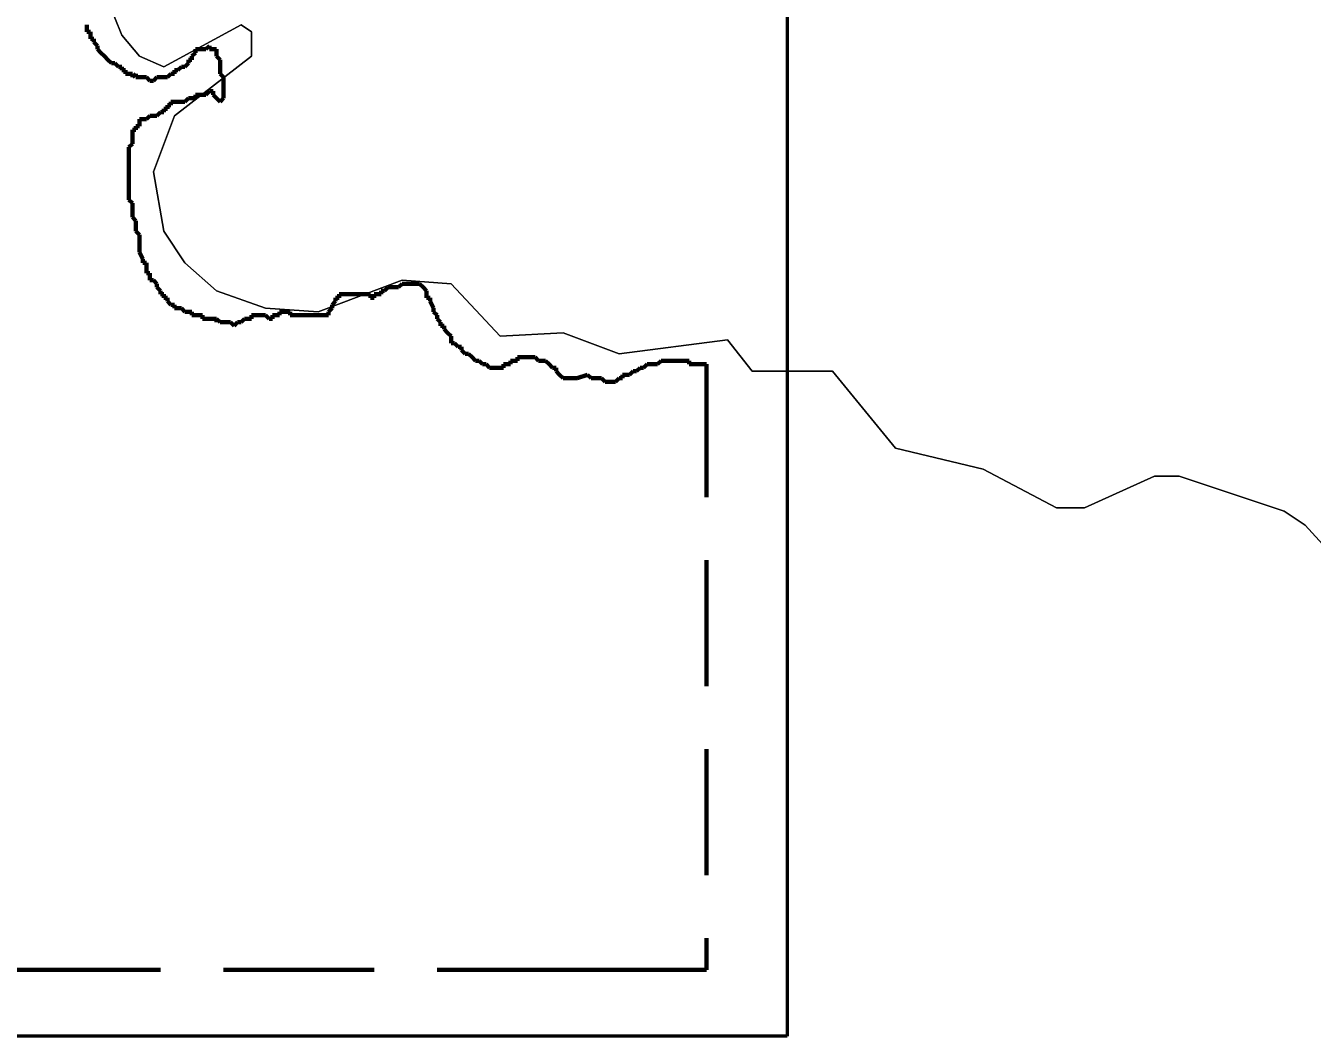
# Model space of a CAD drawing. Extents: x 240591 to 242335, y 5323482 to 5326937.
# Drawn here: x 241541.95 to 241578.7, y 5326605.1 to 5326633.97 of the extents above; entities that cross this region are included whole.
import ezdxf

# ---------------------------------------------------------------- set-up
doc = ezdxf.new("R2010")
doc.units = 0
doc.header["$LTSCALE"] = 1.2
doc.linetypes.add('MEDIUM_DASHED', pattern=[4.5, 3, -1.5])
doc.layers.add('63', color=7, linetype='Continuous', lineweight=13)

msp = doc.modelspace()

# ---------------------------------------------------------------- linework, layer by layer
at = {"layer": '63', "lineweight": 53}
msp.add_lwpolyline([(241563.7, 5326605.1), (241487.5, 5326605.1), (241487.5, 5326649.8), (241563.7, 5326649.8)], close=True, dxfattribs=at)
at = {"layer": '63'}
for points in [[(241547.4, 5326626.4), (241546.5, 5326627.2), (241545.9, 5326628.1), (241545.6, 5326629.8), (241546.2, 5326631.4), (241548.4, 5326633.1), (241548.4, 5326633.8), (241548.1, 5326634), (241545.9, 5326632.8), (241545.2, 5326633.1), (241544.7, 5326633.7), (241544.1, 5326635.2)], [(241544.1, 5326635.2), (241544.7, 5326633.7), (241545.2, 5326633.1), (241545.9, 5326632.8), (241548.1, 5326634), (241548.4, 5326633.8), (241548.4, 5326633.1), (241546.2, 5326631.4), (241545.6, 5326629.8), (241545.9, 5326628.1), (241546.5, 5326627.2), (241547.4, 5326626.4), (241548.8, 5326625.9), (241550.3, 5326625.8), (241552.7, 5326626.7), (241554.1, 5326626.6), (241555.5, 5326625.1), (241557.3, 5326625.2), (241558.9, 5326624.6)], [(241579.6, 5326618.5), (241578.5, 5326619.7), (241577.9, 5326620.1), (241574.9, 5326621.1), (241574.2, 5326621.1), (241572.2, 5326620.2), (241571.4, 5326620.2), (241569.3, 5326621.3), (241566.8, 5326621.9), (241565, 5326624.1), (241562.7, 5326624.1), (241562, 5326625), (241558.9, 5326624.6), (241557.3, 5326625.2), (241555.5, 5326625.1), (241554.1, 5326626.6), (241552.7, 5326626.7), (241550.3, 5326625.8), (241548.8, 5326625.9), (241547.4, 5326626.4)], [(241558.9, 5326624.6), (241562, 5326625), (241562.7, 5326624.1), (241565, 5326624.1), (241566.8, 5326621.9), (241569.3, 5326621.3), (241571.4, 5326620.2), (241572.2, 5326620.2), (241574.2, 5326621.1), (241574.9, 5326621.1), (241577.9, 5326620.1), (241578.5, 5326619.7), (241579.6, 5326618.5)]]:
    msp.add_lwpolyline(points, dxfattribs=at)
at = {"layer": '63', "linetype": 'MEDIUM_DASHED', "lineweight": 70}
for points in [[(241543.7, 5326634), (241543.7, 5326633.9), (241543.7, 5326633.9), (241543.7, 5326633.8), (241543.8, 5326633.8), (241543.8, 5326633.8), (241543.8, 5326633.7), (241543.8, 5326633.6), (241543.8, 5326633.6), (241543.9, 5326633.6), (241543.9, 5326633.5), (241543.9, 5326633.5), (241543.9, 5326633.5), (241544, 5326633.4), (241544, 5326633.4), (241544, 5326633.3), (241544.1, 5326633.2), (241544.1, 5326633.2), (241544.1, 5326633.2), (241544.2, 5326633.1), (241544.2, 5326633.1), (241544.2, 5326633.1)], [(241544.2, 5326633.1), (241544.2, 5326633.1), (241544.3, 5326633), (241544.4, 5326632.9), (241544.4, 5326632.9), (241544.4, 5326632.9), (241544.5, 5326632.9), (241544.6, 5326632.8), (241544.6, 5326632.8), (241544.6, 5326632.8), (241544.6, 5326632.8), (241544.7, 5326632.8), (241544.7, 5326632.7), (241544.7, 5326632.7), (241544.8, 5326632.7), (241544.8, 5326632.6), (241544.8, 5326632.6), (241544.9, 5326632.6), (241544.9, 5326632.6), (241544.9, 5326632.6), (241545, 5326632.6), (241545, 5326632.6), (241545, 5326632.6), (241545, 5326632.6), (241545, 5326632.5), (241545.1, 5326632.6), (241545.1, 5326632.5), (241545.2, 5326632.5), (241545.2, 5326632.5), (241545.2, 5326632.5), (241545.2, 5326632.5), (241545.3, 5326632.5), (241545.3, 5326632.5), (241545.3, 5326632.5), (241545.4, 5326632.5), (241545.4, 5326632.5), (241545.5, 5326632.4), (241545.6, 5326632.4), (241545.6, 5326632.4), (241545.7, 5326632.5), (241545.7, 5326632.5), (241545.7, 5326632.5), (241545.8, 5326632.5), (241545.9, 5326632.5), (241545.9, 5326632.5), (241546, 5326632.5), (241546, 5326632.5), (241546.1, 5326632.6), (241546.1, 5326632.6), (241546.2, 5326632.6), (241546.2, 5326632.6), (241546.2, 5326632.6), (241546.2, 5326632.7), (241546.3, 5326632.7), (241546.4, 5326632.8), (241546.4, 5326632.8), (241546.5, 5326632.8), (241546.6, 5326632.9), (241546.6, 5326633), (241546.7, 5326633), (241546.7, 5326633), (241546.7, 5326633.1), (241546.7, 5326633.1), (241546.7, 5326633.1), (241546.7, 5326633.1), (241546.8, 5326633.2), (241546.8, 5326633.2), (241546.8, 5326633.2), (241546.8, 5326633.3), (241546.9, 5326633.3), (241546.9, 5326633.3), (241546.9, 5326633.3), (241547, 5326633.3), (241547, 5326633.3), (241547, 5326633.3), (241547.1, 5326633.3), (241547.1, 5326633.3), (241547.2, 5326633.4), (241547.2, 5326633.3), (241547.3, 5326633.3), (241547.3, 5326633.3), (241547.3, 5326633.3), (241547.4, 5326633.3), (241547.4, 5326633.2), (241547.4, 5326633.2), (241547.4, 5326633.1), (241547.5, 5326633), (241547.5, 5326632.9), (241547.5, 5326632.9), (241547.5, 5326632.8), (241547.5, 5326632.8), (241547.5, 5326632.7), (241547.5, 5326632.7), (241547.5, 5326632.6), (241547.5, 5326632.6), (241547.5, 5326632.6)], [(241547.5, 5326632.6), (241547.6, 5326632.5), (241547.6, 5326632.3), (241547.6, 5326632.3), (241547.6, 5326632.2), (241547.6, 5326632.2), (241547.6, 5326632.1), (241547.6, 5326632.1), (241547.6, 5326632), (241547.6, 5326631.9), (241547.6, 5326631.9), (241547.5, 5326631.8), (241547.4, 5326631.9), (241547.4, 5326631.9), (241547.4, 5326631.9), (241547.4, 5326631.9), (241547.3, 5326632), (241547.3, 5326632.1), (241547.3, 5326632.1), (241547.2, 5326632.1), (241547.2, 5326632.1), (241547.1, 5326632), (241547, 5326632), (241546.9, 5326632), (241546.8, 5326632), (241546.8, 5326631.9), (241546.8, 5326631.9), (241546.7, 5326631.9), (241546.6, 5326631.9), (241546.5, 5326631.8), (241546.4, 5326631.8), (241546.3, 5326631.8), (241546.3, 5326631.8), (241546.2, 5326631.8), (241546.2, 5326631.8), (241546.1, 5326631.8), (241546.1, 5326631.7), (241546, 5326631.7), (241546, 5326631.7), (241546, 5326631.6), (241545.9, 5326631.6), (241545.9, 5326631.6), (241545.9, 5326631.5), (241545.8, 5326631.5), (241545.8, 5326631.5), (241545.8, 5326631.5), (241545.8, 5326631.5), (241545.7, 5326631.4), (241545.6, 5326631.4), (241545.6, 5326631.4), (241545.6, 5326631.4), (241545.5, 5326631.4), (241545.5, 5326631.4), (241545.4, 5326631.3), (241545.4, 5326631.3), (241545.3, 5326631.3), (241545.3, 5326631.3), (241545.3, 5326631.3), (241545.2, 5326631.3), (241545.2, 5326631.2), (241545.2, 5326631.2), (241545.2, 5326631.2)], [(241545.2, 5326631.2), (241545.2, 5326631.2), (241545.2, 5326631.1), (241545.1, 5326631.1), (241545.1, 5326631.1), (241545.1, 5326631.1), (241545.1, 5326631.1), (241545.1, 5326631), (241545, 5326631), (241545, 5326631), (241545, 5326630.9), (241545, 5326630.9), (241545, 5326630.9), (241545, 5326630.9), (241545, 5326630.8), (241545, 5326630.8), (241545, 5326630.7), (241545, 5326630.7), (241545, 5326630.6), (241544.9, 5326630.5), (241544.9, 5326630.5), (241544.9, 5326630.5), (241544.9, 5326630.4), (241544.9, 5326630.3), (241544.9, 5326630.3), (241544.9, 5326630.2), (241544.9, 5326630.1), (241544.9, 5326630), (241544.9, 5326630), (241544.9, 5326629.9), (241544.9, 5326629.9), (241544.9, 5326629.8), (241544.9, 5326629.7), (241544.9, 5326629.6), (241544.9, 5326629.6), (241544.9, 5326629.5), (241544.9, 5326629.5), (241544.9, 5326629.4), (241544.9, 5326629.4), (241544.9, 5326629.3), (241544.9, 5326629.3), (241544.9, 5326629.2), (241544.9, 5326629.1), (241544.9, 5326629), (241544.9, 5326629), (241544.9, 5326629), (241545, 5326628.9), (241545, 5326628.9), (241545, 5326628.8), (241545, 5326628.7), (241545, 5326628.7), (241545, 5326628.6), (241545, 5326628.6), (241545, 5326628.5), (241545, 5326628.5), (241545, 5326628.5), (241545.1, 5326628.4), (241545.1, 5326628.4), (241545.1, 5326628.4), (241545.1, 5326628.3), (241545.1, 5326628.3), (241545.1, 5326628.2), (241545.1, 5326628.2), (241545.1, 5326628.1), (241545.1, 5326628.1), (241545.2, 5326628), (241545.2, 5326627.9), (241545.2, 5326627.9), (241545.2, 5326627.8), (241545.2, 5326627.8), (241545.2, 5326627.7), (241545.2, 5326627.7), (241545.2, 5326627.6), (241545.2, 5326627.5), (241545.3, 5326627.3), (241545.3, 5326627.3), (241545.3, 5326627.3), (241545.3, 5326627.2), (241545.4, 5326627.2), (241545.4, 5326627.1), (241545.4, 5326627.1), (241545.4, 5326627), (241545.4, 5326626.9), (241545.5, 5326626.9), (241545.5, 5326626.9), (241545.5, 5326626.8), (241545.5, 5326626.8), (241545.5, 5326626.7), (241545.6, 5326626.7), (241545.6, 5326626.7), (241545.7, 5326626.6), (241545.7, 5326626.5), (241545.7, 5326626.5), (241545.8, 5326626.4)], [(241551.2, 5326626.3), (241551.2, 5326626.3), (241551.3, 5326626.3), (241551.4, 5326626.3), (241551.5, 5326626.3), (241551.6, 5326626.3), (241551.6, 5326626.3), (241551.7, 5326626.3), (241551.8, 5326626.3), (241551.8, 5326626.3), (241551.8, 5326626.2), (241551.8, 5326626.2), (241551.9, 5326626.2), (241551.9, 5326626.3), (241551.9, 5326626.3), (241552, 5326626.3), (241552, 5326626.3), (241552.1, 5326626.3), (241552.1, 5326626.4), (241552.1, 5326626.4), (241552.1, 5326626.4), (241552.2, 5326626.4), (241552.3, 5326626.5), (241552.4, 5326626.5), (241552.4, 5326626.5), (241552.4, 5326626.5), (241552.5, 5326626.5), (241552.5, 5326626.5), (241552.6, 5326626.5), (241552.6, 5326626.5), (241552.7, 5326626.6), (241552.8, 5326626.6), (241552.8, 5326626.6), (241552.8, 5326626.6), (241552.8, 5326626.6), (241552.9, 5326626.6), (241552.9, 5326626.6), (241553, 5326626.6), (241553.1, 5326626.6), (241553.1, 5326626.6), (241553.2, 5326626.6), (241553.3, 5326626.5), (241553.3, 5326626.5), (241553.4, 5326626.4), (241553.4, 5326626.4), (241553.4, 5326626.4), (241553.4, 5326626.3), (241553.4, 5326626.2), (241553.5, 5326626.2), (241553.5, 5326626.1), (241553.5, 5326626.1), (241553.5, 5326626.1), (241553.6, 5326625.9), (241553.6, 5326625.9), (241553.6, 5326625.8), (241553.6, 5326625.8), (241553.7, 5326625.7), (241553.7, 5326625.6)], [(241545.8, 5326626.4), (241545.8, 5326626.4), (241545.8, 5326626.3), (241545.9, 5326626.3), (241545.9, 5326626.3), (241545.9, 5326626.2), (241546, 5326626.2), (241546, 5326626.1), (241546, 5326626.1), (241546, 5326626.1), (241546, 5326626.1), (241546.1, 5326626), (241546.1, 5326626), (241546.2, 5326626), (241546.2, 5326625.9), (241546.2, 5326625.9), (241546.3, 5326625.9), (241546.3, 5326625.9), (241546.3, 5326625.9), (241546.4, 5326625.9), (241546.4, 5326625.9), (241546.5, 5326625.8), (241546.5, 5326625.8), (241546.5, 5326625.8), (241546.6, 5326625.8), (241546.6, 5326625.8), (241546.6, 5326625.8), (241546.7, 5326625.8), (241546.7, 5326625.8), (241546.7, 5326625.8), (241546.7, 5326625.7), (241546.8, 5326625.7), (241546.9, 5326625.7), (241546.9, 5326625.7), (241546.9, 5326625.7), (241547, 5326625.7), (241547, 5326625.6), (241547.1, 5326625.6), (241547.2, 5326625.6), (241547.2, 5326625.6), (241547.2, 5326625.6), (241547.3, 5326625.6), (241547.3, 5326625.6), (241547.4, 5326625.6), (241547.4, 5326625.5), (241547.4, 5326625.6), (241547.5, 5326625.5), (241547.5, 5326625.5), (241547.6, 5326625.5), (241547.6, 5326625.5), (241547.6, 5326625.5), (241547.7, 5326625.5), (241547.7, 5326625.5), (241547.8, 5326625.5), (241547.8, 5326625.5), (241547.8, 5326625.5), (241547.8, 5326625.5), (241547.9, 5326625.4), (241547.9, 5326625.4), (241547.9, 5326625.4), (241548, 5326625.5), (241548, 5326625.5), (241548.1, 5326625.5), (241548.1, 5326625.5), (241548.2, 5326625.6), (241548.2, 5326625.6), (241548.2, 5326625.6), (241548.2, 5326625.6), (241548.3, 5326625.6), (241548.3, 5326625.6), (241548.4, 5326625.6), (241548.4, 5326625.6), (241548.4, 5326625.7), (241548.4, 5326625.7), (241548.4, 5326625.7), (241548.4, 5326625.7), (241548.5, 5326625.7), (241548.5, 5326625.7), (241548.6, 5326625.7), (241548.7, 5326625.7), (241548.7, 5326625.7), (241548.7, 5326625.7), (241548.8, 5326625.7), (241548.8, 5326625.7), (241548.8, 5326625.7), (241548.9, 5326625.6), (241548.9, 5326625.6), (241548.9, 5326625.6), (241548.9, 5326625.6), (241549, 5326625.6), (241549, 5326625.7), (241549.1, 5326625.7), (241549.1, 5326625.7), (241549.1, 5326625.7), (241549.1, 5326625.7), (241549.2, 5326625.7)], [(241549.2, 5326625.7), (241549.2, 5326625.8), (241549.3, 5326625.8), (241549.3, 5326625.8), (241549.4, 5326625.8), (241549.4, 5326625.8), (241549.5, 5326625.8), (241549.5, 5326625.8), (241549.5, 5326625.8), (241549.5, 5326625.7), (241549.5, 5326625.7), (241549.5, 5326625.7), (241549.6, 5326625.7), (241549.7, 5326625.7), (241549.7, 5326625.7), (241549.8, 5326625.7), (241549.8, 5326625.7), (241549.9, 5326625.7), (241549.9, 5326625.7), (241550, 5326625.7), (241550, 5326625.7), (241550, 5326625.7), (241550.1, 5326625.7), (241550.1, 5326625.7), (241550.2, 5326625.7), (241550.2, 5326625.7), (241550.2, 5326625.7), (241550.2, 5326625.7), (241550.3, 5326625.7), (241550.3, 5326625.7), (241550.3, 5326625.7), (241550.4, 5326625.7), (241550.4, 5326625.7), (241550.4, 5326625.7), (241550.4, 5326625.7), (241550.5, 5326625.7), (241550.5, 5326625.7), (241550.6, 5326625.7), (241550.6, 5326625.7), (241550.6, 5326625.8), (241550.6, 5326625.8), (241550.7, 5326625.9), (241550.7, 5326626), (241550.7, 5326626), (241550.8, 5326626.1), (241550.8, 5326626.2), (241550.9, 5326626.2), (241550.9, 5326626.3), (241550.9, 5326626.3), (241551, 5326626.3), (241551.1, 5326626.3), (241551.2, 5326626.3), (241551.2, 5326626.3)], [(241553.7, 5326625.6), (241553.8, 5326625.5), (241553.8, 5326625.5), (241553.8, 5326625.4), (241553.9, 5326625.4), (241553.9, 5326625.3), (241553.9, 5326625.3), (241554, 5326625.2), (241554, 5326625.2), (241554.1, 5326625.1), (241554.1, 5326625.1), (241554.1, 5326625), (241554.1, 5326625), (241554.1, 5326625), (241554.1, 5326624.9), (241554.2, 5326624.9), (241554.2, 5326624.9), (241554.3, 5326624.8), (241554.3, 5326624.8), (241554.4, 5326624.8), (241554.4, 5326624.7), (241554.4, 5326624.7), (241554.4, 5326624.7), (241554.5, 5326624.6), (241554.6, 5326624.6), (241554.6, 5326624.6), (241554.7, 5326624.5), (241554.7, 5326624.5), (241554.8, 5326624.4), (241554.9, 5326624.4), (241555, 5326624.3), (241555, 5326624.3), (241555.1, 5326624.3), (241555.1, 5326624.3), (241555.2, 5326624.2), (241555.3, 5326624.2), (241555.4, 5326624.2), (241555.4, 5326624.2), (241555.5, 5326624.2), (241555.5, 5326624.2), (241555.6, 5326624.2), (241555.6, 5326624.3), (241555.6, 5326624.3), (241555.6, 5326624.3), (241555.7, 5326624.3), (241555.8, 5326624.3), (241555.8, 5326624.4), (241555.8, 5326624.4), (241555.9, 5326624.4), (241556, 5326624.4), (241556, 5326624.5), (241556.1, 5326624.5), (241556.1, 5326624.5), (241556.1, 5326624.5), (241556.2, 5326624.5), (241556.2, 5326624.5), (241556.2, 5326624.5), (241556.3, 5326624.5), (241556.3, 5326624.5)], [(241556.3, 5326624.5), (241556.3, 5326624.5), (241556.3, 5326624.5), (241556.4, 5326624.5), (241556.5, 5326624.5), (241556.5, 5326624.5), (241556.6, 5326624.4), (241556.6, 5326624.4), (241556.7, 5326624.4), (241556.7, 5326624.4), (241556.7, 5326624.4), (241556.8, 5326624.4), (241556.9, 5326624.3), (241557, 5326624.2), (241557, 5326624.2), (241557.1, 5326624.2), (241557.1, 5326624.1), (241557.1, 5326624.1), (241557.1, 5326624.1), (241557.2, 5326624), (241557.2, 5326624), (241557.3, 5326623.9), (241557.3, 5326623.9), (241557.4, 5326623.9), (241557.5, 5326623.9), (241557.5, 5326623.9), (241557.7, 5326623.9), (241558, 5326624), (241558, 5326624)], [(241558, 5326624), (241558.1, 5326623.9), (241558.2, 5326623.9), (241558.2, 5326623.9), (241558.3, 5326623.9), (241558.4, 5326623.9), (241558.5, 5326623.8), (241558.6, 5326623.8), (241558.6, 5326623.8), (241558.7, 5326623.8), (241558.7, 5326623.8), (241558.7, 5326623.8), (241558.8, 5326623.8), (241558.9, 5326623.9), (241559, 5326623.9), (241559, 5326623.9), (241559, 5326623.9), (241559, 5326624), (241559.1, 5326624), (241559.2, 5326624), (241559.3, 5326624.1), (241559.3, 5326624.1), (241559.4, 5326624.1), (241559.5, 5326624.2), (241559.6, 5326624.2), (241559.6, 5326624.2), (241559.6, 5326624.2), (241559.7, 5326624.3), (241559.9, 5326624.3), (241559.9, 5326624.3), (241560, 5326624.3), (241560, 5326624.3), (241560, 5326624.3), (241560.1, 5326624.4), (241560.1, 5326624.4), (241560.1, 5326624.4), (241560.2, 5326624.4), (241560.2, 5326624.4), (241560.3, 5326624.4), (241560.3, 5326624.4), (241560.4, 5326624.4), (241560.4, 5326624.4), (241560.4, 5326624.4), (241560.5, 5326624.4), (241560.5, 5326624.4), (241560.6, 5326624.4), (241560.7, 5326624.4), (241560.7, 5326624.4), (241560.8, 5326624.4), (241560.8, 5326624.4), (241560.8, 5326624.4), (241560.9, 5326624.4), (241560.9, 5326624.3), (241561, 5326624.3), (241561, 5326624.3), (241561.1, 5326624.3), (241561.1, 5326624.3), (241561.1, 5326624.3), (241561.4, 5326624.3)], [(241561.4, 5326624.3), (241561.4, 5326624.1), (241561.4, 5326607), (241558, 5326607), (241557.3, 5326607), (241551.2, 5326607), (241542.4, 5326607), (241534.4, 5326607), (241533.8, 5326607)]]:
    msp.add_lwpolyline(points, dxfattribs=at)

doc.saveas('drawing.dxf')
